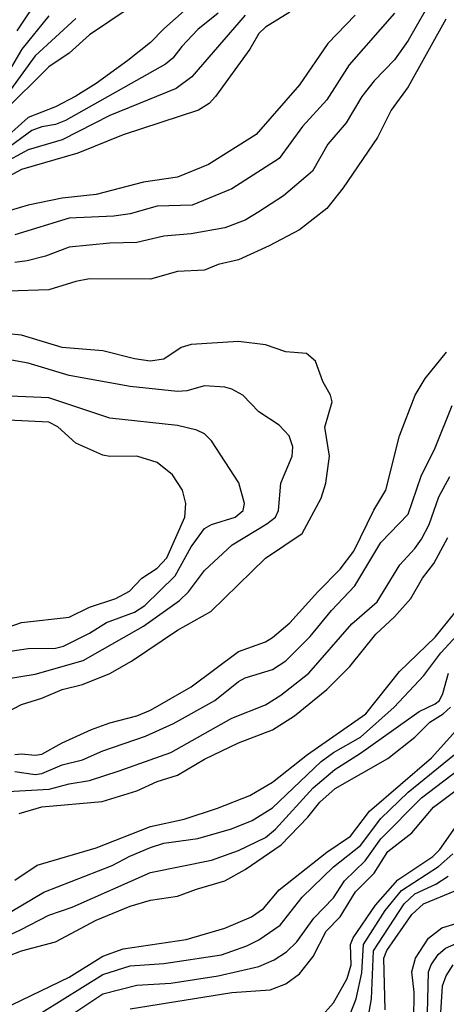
# Model space of a CAD drawing. Header units: inches. Extents: x 990535 to 1117859, y 769386 to 892122.
# Tile 938 of 1056: x 1071284 to 1072543, y 866294 to 869197. Entities that reach past the tile are written whole.
import ezdxf

# ---------------------------------------------------------------- set-up
doc = ezdxf.new("R2010")
doc.units = ezdxf.units.IN
doc.header["$MEASUREMENT"] = 0
doc.layers.add('B0876', color=7, linetype='Continuous')

msp = doc.modelspace()

# ---------------------------------------------------------------- linework, layer by layer
at = {"layer": 'B0876', "color": 5}
for points, elevation in [([(1071847.2, 869292.8), (1071709.2, 869170), (1071670, 869129.9), (1071603.6, 869076.4), (1071510, 869008.4), (1071450, 868971.5), (1071390, 868939.9), (1071310, 868908.9), (1071220.6, 868830)], 5920), ([(1072508.1, 869271.9), (1072430, 869135.2), (1072390, 869078.1), (1072330, 869016.3), (1072293.2, 868970), (1072247.5, 868892.5), (1072193.6, 868830), (1072148.6, 868750), (1072062.5, 868677.5), (1071990, 868629.9), (1071950, 868606.1), (1071890, 868583.4), (1071790, 868565.7), (1071710, 868558.9), (1071630, 868540.1), (1071550, 868537.7), (1071430, 868525.9), (1071360.7, 868499.3), (1071306.1, 868486.1), (1071270, 868481.1)], 6060), ([(1071347.8, 869272.2), (1071275.6, 869164.4)], 5820), ([(1071610, 869232.5), (1071490, 869151.8), (1071430, 869098.3), (1071370, 869057.4), (1071235.7, 868924.3)], 5880), ([(1072081, 869219), (1072010, 869175), (1071990, 869156.1), (1071962.9, 869110), (1071862.3, 868970), (1071843, 868950), (1071811.8, 868930), (1071590, 868857.2), (1071456.2, 868803.8), (1071290, 868755.2), (1071156.6, 868683.4)], 5980), ([(1071870, 869216.4), (1071810, 869167.5), (1071762.3, 869117.7), (1071736.5, 869083.5), (1071714.3, 869065.7), (1071419.9, 868900.1), (1071390, 868887.8), (1071350, 868880.9), (1071320.8, 868870), (1071163.6, 868756.4)], 5940), ([(1071949.4, 869210.6), (1071792, 869028), (1071746.5, 868993.5), (1071550, 868914.2), (1071410, 868842.4), (1071310, 868812.7), (1071230, 868770.1)], 5960), ([(1072273.7, 869210), (1072193.4, 869126.6), (1072110, 869005.2), (1071981.6, 868858.4), (1071841.1, 868770), (1071750, 868732.9), (1071650, 868717.8), (1071510, 868681.8), (1071410, 868670.2), (1071310, 868649.9), (1071230, 868626)], 6020), ([(1071370, 869208.6), (1071290.8, 869110), (1071253.6, 869046.4)], 5840), ([(1072390, 869215.8), (1072256, 869064), (1072190, 868960.9), (1072118.4, 868881.6), (1072050, 868787.4), (1071910, 868698.5), (1071793.4, 868650), (1071690, 868647.2), (1071610, 868624.3), (1071562.4, 868617.6), (1071430, 868612.1), (1071270, 868562.8)], 6040), ([(1072541.7, 869198.3), (1072430, 868999), (1072380.4, 868930), (1072339.5, 868850), (1072238.8, 868701.2), (1072190, 868640.2), (1072110, 868577.7), (1072020.8, 868530), (1071930, 868488.4), (1071870, 868474.6), (1071830, 868458.5), (1071750, 868454.3), (1071670, 868432), (1071490, 868432.6), (1071450, 868425.2), (1071370, 868400.4), (1071250, 868396.7)], 6080), ([(1071450, 869199.9), (1071330.1, 869090), (1071257.2, 868990)], 5860), ([(1071230, 867146.7), (1071290, 867177.5), (1071350, 867196), (1071410, 867222.5), (1071470, 867236.9), (1071550.5, 867269.5), (1071614.3, 867305.7), (1071750, 867397.2), (1071848.1, 867451.9), (1072010, 867609.5), (1072117.8, 867682.2), (1072173.4, 867786.6), (1072187.7, 867830), (1072197.9, 867910), (1072184.7, 867995.3), (1072205.7, 868070), (1072201.1, 868090), (1072178.3, 868130), (1072156.8, 868190), (1072130, 868212.5), (1072070, 868217.8), (1072010, 868238), (1071930, 868247.8), (1071790, 868239.6), (1071760.8, 868230), (1071710, 868195.9), (1071669, 868190), (1071623.4, 868196.6), (1071530, 868220.6), (1071410, 868230.8), (1071290, 868266.7), (1071250, 868271.1)], 6120), ([(1071270, 867030.3), (1071290, 867032.6), (1071330, 867028.2), (1071350, 867031.8), (1071410, 867064.7), (1071496.2, 867103.8), (1071550, 867123.5), (1071630, 867144), (1071670, 867161.3), (1071789.9, 867230), (1071930, 867334.2), (1072010, 867363), (1072030, 867375.1), (1072081.8, 867418.2), (1072163.5, 867510), (1072230, 867576.5), (1072270.1, 867629.9), (1072329, 867751), (1072364.4, 867810), (1072404.9, 867970), (1072451.1, 868090), (1072480.6, 868139.4), (1072543, 868217)], 6080), ([(1071111.5, 867231.5), (1071330, 867267.5), (1071472.1, 867307.9), (1071650, 867409.1), (1071755.6, 867484.4), (1071782.2, 867510), (1071830, 867573.1), (1071911.5, 867648.5), (1072013.6, 867710), (1072039, 867730), (1072048.1, 867750), (1072055, 867830), (1072088.4, 867910), (1072090, 867937.2), (1072078.9, 867970), (1072050, 868001.4), (1071990, 868040.7), (1071942.8, 868090), (1071910, 868107.9), (1071890, 868113), (1071830, 868117.1), (1071777.1, 868102.9), (1071750, 868100.3), (1071610, 868115.2), (1071430, 868148.3), (1071310, 868183.8), (1071250, 868194.7)], 6140), ([(1071130, 867316.1), (1071310, 867343.4), (1071390, 867344.2), (1071414.2, 867350), (1071490, 867387.7), (1071540.8, 867419.2), (1071623.6, 867450), (1071653.3, 867470), (1071743, 867557), (1071790, 867642.3), (1071830, 867696.4), (1071850, 867708.6), (1071920.4, 867730), (1071943.7, 867750), (1071947.4, 867770), (1071931.1, 867831.1), (1071850, 867955.3), (1071830, 867975.9), (1071807, 867987), (1071750, 868000.8), (1071550, 868022.5), (1071370, 868082.4), (1071210, 868089.1)], 6160), ([(1071270, 866980.1), (1071330, 866971.9), (1071350, 866974.5), (1071410, 867000.1), (1071470, 867014.7), (1071530, 867041.3), (1071655.8, 867084.2), (1071738.2, 867121.8), (1071860.2, 867190), (1071930, 867246.1), (1071950, 867256.3), (1072030, 867280.8), (1072070, 867306.1), (1072141.7, 867378.4), (1072204.7, 867455.3), (1072272.8, 867527.2), (1072350, 867655.1), (1072430, 867739.4), (1072468.7, 867851.3), (1072510, 867934.4), (1072560.6, 868059.4)], 6060), ([(1071210, 867392), (1071290, 867419.2), (1071430, 867435.7), (1071490, 867464.6), (1071568.1, 867490), (1071608.2, 867511.8), (1071644.5, 867550), (1071690, 867579.3), (1071718.8, 867610), (1071772.1, 867730), (1071774.9, 867770), (1071765.2, 867810), (1071735.2, 867855.2), (1071690, 867891.7), (1071630, 867909.9), (1071550, 867908.8), (1071530, 867913.4), (1071450, 867948.5), (1071396.7, 867996.7), (1071370, 868009.9), (1071190, 868019.4)], 6180), ([(1071250, 866921.5), (1071371.4, 866928.6), (1071430, 866944.1), (1071490, 866953.6), (1071578.1, 866981.9), (1071730, 867035.9), (1071910, 867137.3), (1072010, 867177.2), (1072054.6, 867205.4), (1072136.9, 867270), (1072264.4, 867415.6), (1072338.9, 867481), (1072405.4, 867590), (1072450, 867637.5), (1072470, 867665.5), (1072491.9, 867708.1), (1072520.5, 867790), (1072552.9, 867850)], 6040), ([(1071283.2, 866856.8), (1071350, 866876.4), (1071528.1, 866891.9), (1071630, 866923.2), (1071690, 866951.1), (1071750, 866969.4), (1071830, 867017), (1071930, 867064.7), (1072030, 867103.6), (1072095.4, 867144.6), (1072190, 867222.2), (1072258.4, 867290), (1072334.7, 867385.3), (1072390, 867435.8), (1072438.5, 867490), (1072472.3, 867550), (1072506.5, 867593.5), (1072547.2, 867670)], 6020), ([(1071270, 866660.1), (1071335.6, 866704.4), (1071510, 866754.8), (1071670, 866818.4), (1071770, 866840.1), (1071868.3, 866871.7), (1071963.2, 866910), (1072030, 866948.9), (1072133.9, 867030), (1072305.3, 867150), (1072405.1, 867274.9), (1072510, 867376), (1072633.4, 867530)], 5980), ([(1071230, 866550.1), (1071355.4, 866624.6), (1071557.3, 866702.7), (1071609.2, 866730.8), (1071670, 866756), (1071710, 866768.8), (1071810, 866782.9), (1071908.9, 866811.1), (1071970, 866835.6), (1072030, 866873.2), (1072173.4, 867010), (1072210, 867036.7), (1072290, 867081.6), (1072389.2, 867170), (1072476.3, 867263.7), (1072526.6, 867330), (1072643.4, 867456.6)], 5960), ([(1070730, 866233.1), (1070910, 866311), (1071110, 866432.2), (1071286.8, 866513.2), (1071370, 866556.9), (1071439.4, 866580.6), (1071670, 866682.9), (1071850, 866718.4), (1071930, 866747.4), (1072010, 866785.4), (1072039, 866810), (1072150, 866931.7), (1072213.8, 866986.2), (1072290, 867033.9), (1072463, 867157), (1072510, 867179.5), (1072522.5, 867190), (1072532.8, 867210), (1072549.2, 867270)], 5940), ([(1070987.6, 866270), (1071090, 866351.6), (1071250, 866436.3), (1071290, 866451.9), (1071390, 866478.5), (1071510, 866542.4), (1071610, 866582.8), (1071670, 866600.6), (1071750, 866612.5), (1071806.2, 866633.8), (1071890, 866657.7), (1071950, 866691.7), (1072056.2, 866763.8), (1072134.2, 866845.8), (1072170, 866890.1), (1072214.7, 866930), (1072370, 867018.6), (1072450, 867081.8), (1072494.4, 867125.6), (1072534, 867150), (1072555.3, 867170)], 5920), ([(1071150, 866239), (1071430, 866373.8), (1071530, 866435.7), (1071590, 866457.2), (1071775.2, 866484.8), (1071890, 866517.9), (1071968.7, 866551.3), (1072003.5, 866576.5), (1072050, 866631.1), (1072190, 866742.6), (1072259.9, 866790), (1072316.4, 866863.6), (1072499.3, 867020.7), (1072579.7, 867110)], 5880), ([(1071230, 866195.3), (1071530, 866382.1), (1071610, 866407.5), (1071710, 866414.5), (1071879.9, 866440.1), (1071954, 866466), (1071990, 866484.3), (1072053, 866527), (1072117.7, 866610), (1072210, 866699), (1072290, 866761.7), (1072350, 866841.7), (1072430, 866919.3), (1072567, 867030)], 5860), ([(1071447.6, 866270), (1071530, 866324.4), (1071630.1, 866350.1), (1071730, 866356), (1071870, 866378.1), (1071990, 866405.2), (1072034.9, 866425.1), (1072071, 866449), (1072102, 866478), (1072151.8, 866548.2), (1072210, 866608.3), (1072242.1, 866657.9), (1072303.5, 866716.5), (1072350, 866781.8), (1072470, 866902.3), (1072667.2, 867052.8)], 5840), ([(1071610, 866280.3), (1071910, 866328.4), (1072023.1, 866336.9), (1072070, 866354.7), (1072110, 866383.4), (1072150, 866435.3), (1072188.5, 866510), (1072230, 866551.6), (1072274.7, 866625.3), (1072330, 866680.2), (1072370, 866744.8), (1072440.7, 866799.3), (1072504.6, 866875.4), (1072670, 866998.6)], 5820), ([(1072170, 866252.6), (1072210, 866298.1), (1072250, 866369.5), (1072262.1, 866410), (1072260.4, 866470), (1072268.4, 866490), (1072333.6, 866586.4), (1072399.5, 866660.5), (1072503.2, 866730), (1072524, 866750), (1072570, 866815.9)], 5780), ([(1072250, 866242.7), (1072277.2, 866310), (1072293.8, 866386.2), (1072298.2, 866470), (1072362.7, 866570), (1072410.3, 866629.7), (1072519.5, 866700.5), (1072562.3, 866737.7)], 5760), ([(1072308.1, 866231.9), (1072322.3, 866310), (1072328.3, 866451.7), (1072418.2, 866590), (1072450, 866619.7), (1072511.6, 866648.4), (1072548.7, 866671.3)], 5740), ([(1072362.7, 866277.3), (1072358.8, 866430), (1072367.4, 866452.6), (1072441.4, 866558.6), (1072476, 866590), (1072570.9, 866629.1)], 5720), ([(1072447, 866247), (1072448.4, 866330), (1072440.8, 866390), (1072451.9, 866430), (1072490, 866488.9), (1072530, 866519.5), (1072630, 866550)], 5680), ([(1072486.7, 866226.7), (1072490.8, 866389.2), (1072498.2, 866410), (1072519, 866441), (1072540.8, 866459.2), (1072610, 866490.3)], 5660), ([(1072572.3, 865930), (1072519.8, 865999.8), (1072504.1, 866110), (1072504.9, 866130), (1072522, 866190), (1072531.5, 866348.5), (1072542.1, 866377.9), (1072562.6, 866410)], 5640)]:
    msp.add_lwpolyline(points, dxfattribs=dict(at, elevation=elevation))

doc.saveas('drawing.dxf')
